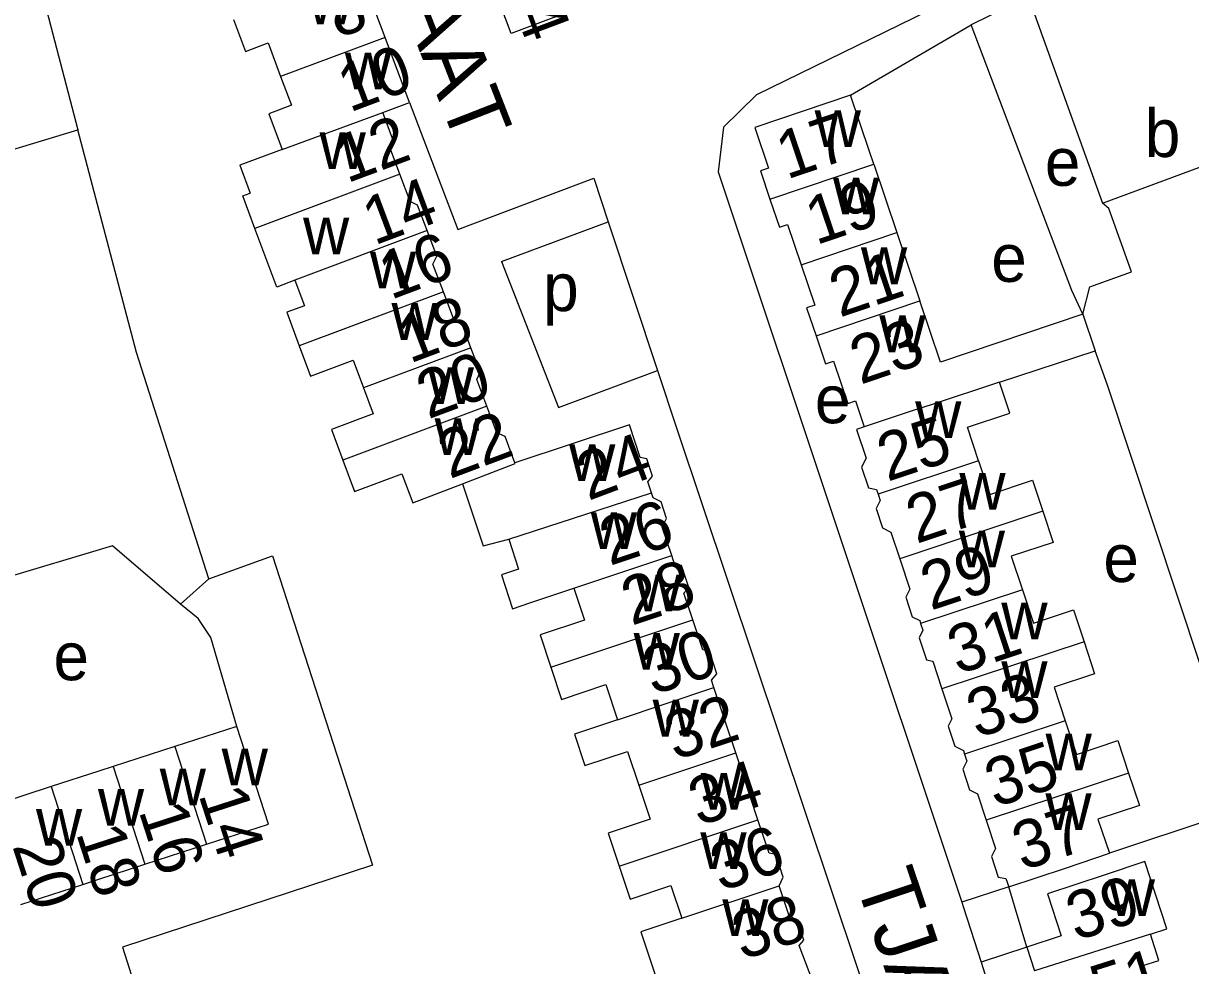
# Model space of a CAD drawing. Extents: x 159261 to 160849, y 382514 to 384534.
# Drawn here: x 159493.7 to 159591.4, y 383351.5 to 383430.4 of the extents above; entities that cross this region are included whole.
import ezdxf

# ---------------------------------------------------------------- set-up
doc = ezdxf.new("R2010")
doc.units = 0
for name, color, linetype in [('BLT_Basislijn', 7, 'Continuous'), ('BLT_Bebouwing', 7, 'Continuous'), ('BLT_Centroide', 7, 'Continuous'), ('BLT_Huisnummer', 7, 'Continuous'), ('BLT_Huisnummer_ tussenligend', 7, 'Continuous'), ('BLT_Huisnummer_reeks', 7, 'Continuous'), ('BLT_Onderverdeling_panden', 7, 'Continuous'), ('BLT_Straatnaam', 7, 'Continuous')]:
    doc.layers.add(name, color=color, linetype=linetype)

msp = doc.modelspace()

# ---------------------------------------------------------------- linework, layer by layer
at = {"layer": 'BLT_Basislijn'}
for p, q in [((159577.812, 383432.593), (159573.028, 383430.237)), ((159562.929, 383424.36), (159573.028, 383430.237)), ((159460.699, 383410.144), (159498.262, 383421.436)), ((159533.722, 383410.423), (159542.659, 383413.763)), ((159542.659, 383413.763), (159546.779, 383401.308)), ((159533.722, 383410.423), (159538.49, 383398.21)), ((159538.49, 383398.21), (159546.779, 383401.308)), ((159546.779, 383401.308), (159548.367, 383396.507)), ((159509.227, 383383.89), (159514.538, 383385.791)), ((159514.538, 383385.791), (159522.923, 383359.917)), ((159506.846, 383381.77), (159509.227, 383383.89)), ((159596.169, 383364.77), (159584.615, 383360.914)), ((159576.177, 383358.106), (159572.248, 383356.817)), ((159577.69, 383353.073), (159576.177, 383358.106)), ((159577.69, 383353.073), (159573.869, 383351.82))]:
    msp.add_line(p, q, dxfattribs=at)
for points in [[(159507.002, 383447.644), (159505.572, 383447.055), (159494.218, 383438.305), (159494.021, 383437.694), (159498.262, 383421.436)], [(159588.258, 383440.369), (159576.238, 383434.732), (159573.016, 383433.166), (159555.064, 383424.372), (159552.307, 383421.678), (159551.849, 383417.921), (159572.248, 383356.817)], [(159582.382, 383406.01), (159581.449, 383408), (159573.028, 383430.237)], [(159526.015, 383423.724), (159530.055, 383413.107), (159541.451, 383417.414), (159542.659, 383413.763)], [(159509.227, 383383.89), (159503.165, 383402.829), (159498.262, 383421.436)], [(159582.382, 383406.01), (159582.965, 383408.3), (159586.465, 383409.556), (159584.57, 383414.863), (159584.038, 383415.324)], [(159596.169, 383364.77), (159584.447, 383400.082), (159583.413, 383402.963)], [(159548.367, 383396.507), (159569.997, 383331.952), (159570.736, 383329.775)], [(159506.846, 383381.77), (159501.159, 383386.641), (159481.749, 383380.846), (159474.675, 383378.645)], [(159511.572, 383371.519), (159509.374, 383378.98), (159508.323, 383380.572), (159506.846, 383381.77)], [(159522.923, 383359.917), (159502, 383353.062), (159514.697, 383313.09), (159515.298, 383311.221)], [(159572.248, 383356.817), (159572.392, 383356.387), (159573.869, 383351.82)], [(159573.869, 383351.82), (159574.188, 383350.834), (159576.066, 383344.981), (159576.289, 383343.453), (159588.741, 383306.009)]]:
    msp.add_lwpolyline(points, dxfattribs=at)
at = {"layer": 'BLT_Bebouwing'}
for p, q in [((159523.97, 383429.186), (159521.925, 383434.649)), ((159577.812, 383432.593), (159584.038, 383415.324)), ((159526.015, 383423.724), (159523.97, 383429.186)), ((159523.776, 383422.886), (159526.015, 383423.724)), ((159584.038, 383415.324), (159605.347, 383423.196)), ((159564.879, 383418.587), (159566.816, 383412.858)), ((159566.816, 383412.858), (159568.747, 383407.143)), ((159582.381, 383406.013), (159583.413, 383402.963)), ((159575.413, 383400.333), (159583.413, 383402.963)), ((159530.461, 383391.833), (159532.19, 383386.644)), ((159532.19, 383386.644), (159534.333, 383387.188)), ((159534.333, 383387.188), (159535.143, 383384.682)), ((159553.326, 383369.312), (159551.502, 383374.78)), ((159511.572, 383371.519), (159506.386, 383369.844)), ((159506.386, 383369.844), (159501.2, 383368.169)), ((159555.191, 383363.717), (159553.326, 383369.312)), ((159496.014, 383366.493), (159490.828, 383364.818)), ((159503.849, 383359.997), (159509.033, 383361.677)), ((159493.48, 383356.636), (159498.664, 383358.317)), ((159577.69, 383353.073), (159578.345, 383351.087))]:
    msp.add_line(p, q, dxfattribs=at)
for points in [[(159540.544, 383431.777), (159534.533, 383429.515), (159531.385, 383437.877)], [(159511.294, 383430.668), (159512.29, 383428.007), (159514.179, 383428.714), (159515.227, 383425.913)], [(159515.227, 383425.913), (159516.131, 383423.499), (159514.243, 383422.792), (159515.358, 383419.812)], [(159562.929, 383424.36), (159554.92, 383421.653), (159556.075, 383418.234), (159555.398, 383418.005), (159556.193, 383415.652)], [(159564.879, 383418.587), (159564.529, 383419.624), (159562.929, 383424.36)], [(159525.2, 383417.742), (159524.339, 383420.044), (159524.614, 383420.649), (159523.776, 383422.886)], [(159515.358, 383419.812), (159511.81, 383418.485), (159511.809, 383418.488), (159512.67, 383416.145)], [(159527.495, 383413.016), (159526.695, 383415.153), (159526.062, 383415.441), (159525.2, 383417.742)], [(159513.077, 383413.204), (159512.062, 383415.917), (159512.67, 383416.145)], [(159556.193, 383415.652), (159556.988, 383413.3), (159557.655, 383413.526), (159558.796, 383410.148)], [(159516.42, 383408.869), (159514.921, 383408.282), (159513.077, 383413.204)], [(159528.851, 383407.887), (159527.985, 383410.2), (159528.295, 383410.88), (159527.495, 383413.016)], [(159558.796, 383410.148), (159559.938, 383406.77), (159559.257, 383406.54), (159560.047, 383404.202)], [(159516.42, 383408.869), (159517.22, 383406.732), (159515.741, 383406.178), (159516.791, 383403.372)], [(159531.165, 383403.212), (159530.396, 383405.266), (159529.717, 383405.575), (159528.851, 383407.887)], [(159582.382, 383406.01), (159570.478, 383402.02), (159568.747, 383407.143)], [(159560.047, 383404.202), (159560.838, 383401.864), (159561.52, 383402.095), (159562.714, 383398.559)], [(159516.791, 383403.372), (159517.737, 383400.846), (159521.305, 383402.182), (159522.179, 383399.848)], [(159532.486, 383398.323), (159531.654, 383400.544), (159531.934, 383401.158), (159531.165, 383403.212)], [(159573.655, 383393.752), (159572.725, 383396.563), (159576.272, 383397.737), (159575.413, 383400.333)], [(159522.179, 383399.848), (159522.986, 383397.693), (159519.478, 383396.38), (159520.44, 383393.812)], [(159534.841, 383393.589), (159534.02, 383395.783), (159533.317, 383396.103), (159532.486, 383398.323)], [(159562.714, 383398.559), (159563.358, 383398.777), (159564.083, 383396.595)], [(159546.266, 383391.082), (159545.96, 383392), (159546.369, 383392.461), (159545.879, 383393.93), (159545.33, 383394.042), (159544.426, 383396.752), (159534.841, 383393.589)], [(159563.437, 383396.381), (159564.233, 383393.975), (159563.861, 383393.234), (159564.437, 383391.494), (159565.12, 383391.353), (159565.247, 383390.97)], [(159520.44, 383393.812), (159521.422, 383391.19), (159525.366, 383392.667), (159526.296, 383390.238), (159530.461, 383391.833)], [(159573.655, 383393.752), (159574.585, 383390.942), (159578.171, 383392.129), (159579.032, 383389.529)], [(159547.974, 383385.827), (159547.181, 383388.207), (159547.543, 383388.931), (159547.08, 383390.32), (159546.408, 383390.655), (159546.266, 383391.082)], [(159565.247, 383390.97), (159565.421, 383390.443), (159565.074, 383389.751), (159565.606, 383388.143), (159566.32, 383387.784), (159567.055, 383385.563)], [(159579.032, 383389.529), (159579.893, 383386.929), (159576.392, 383385.77), (159577.32, 383382.967)], [(159549.727, 383380.454), (159548.988, 383382.671), (159549.415, 383383.152), (159548.8, 383384.996), (159548.211, 383385.116), (159547.974, 383385.827)], [(159567.055, 383385.563), (159567.898, 383383.017), (159567.557, 383382.338), (159568.1, 383380.7), (159568.727, 383380.384), (159568.805, 383380.149)], [(159535.143, 383384.682), (159533.727, 383384.21), (159534.645, 383381.383), (159536.083, 383381.863)], [(159536.083, 383381.863), (159539.769, 383383.092)], [(159539.769, 383383.092), (159540.655, 383380.433), (159536.947, 383379.197), (159537.849, 383376.493)], [(159577.32, 383382.967), (159578.247, 383380.165), (159581.6, 383381.275), (159582.484, 383378.605)], [(159551.502, 383374.78), (159551.291, 383375.414), (159551.758, 383375.94), (159551.13, 383377.823), (159550.566, 383377.939), (159549.727, 383380.454)], [(159568.805, 383380.149), (159568.995, 383379.574), (159568.678, 383378.943), (159569.288, 383377.101), (159569.823, 383376.991), (159570.592, 383374.668)], [(159582.484, 383378.605), (159583.368, 383375.935), (159579.982, 383374.813), (159580.913, 383372.001)], [(159537.849, 383376.493), (159538.75, 383373.79), (159542.464, 383375.029), (159543.443, 383372.093)], [(159570.592, 383374.668), (159571.424, 383372.155), (159571.115, 383371.539), (159571.663, 383369.882), (159572.381, 383369.521), (159572.484, 383369.21)], [(159543.443, 383372.093), (159539.825, 383370.886), (159540.704, 383368.253), (159544.272, 383369.443), (159545.217, 383366.608)], [(159580.913, 383372.001), (159581.844, 383369.189), (159585.321, 383370.34), (159586.22, 383367.626)], [(159509.033, 383361.677), (159514.217, 383363.357), (159511.572, 383371.519)], [(159572.484, 383369.21), (159572.676, 383368.63), (159572.335, 383367.952), (159572.908, 383366.222), (159573.56, 383365.895), (159574.294, 383363.678)], [(159501.2, 383368.169), (159500, 383367.781), (159496.014, 383366.493)], [(159586.22, 383367.626), (159587.118, 383364.913), (159583.629, 383363.758), (159584.615, 383360.914)], [(159545.217, 383366.608), (159546.162, 383363.774), (159542.658, 383362.605), (159543.579, 383359.844)], [(159556.972, 383358.198), (159557.309, 383358.91), (159556.678, 383360.803), (159556.125, 383360.916), (159555.191, 383363.717)], [(159574.294, 383363.678), (159575.074, 383361.32), (159574.736, 383360.646), (159575.304, 383358.932), (159575.947, 383358.799), (159576.177, 383358.106)], [(159576.177, 383358.106), (159580.924, 383359.678), (159584.615, 383360.914)], [(159588.044, 383354.159), (159589.425, 383354.596), (159587.576, 383360.217), (159584.165, 383359.093), (159579.416, 383357.527), (159580.572, 383354.02), (159577.69, 383353.073)], [(159498.664, 383358.317), (159500, 383358.75), (159503.849, 383359.997)], [(159543.579, 383359.844), (159544.5, 383357.083), (159547.901, 383358.217), (159548.814, 383355.478)], [(159559.999, 383349.599), (159558.637, 383353.196), (159559.027, 383353.636), (159558.455, 383355.352), (159557.814, 383355.673), (159556.972, 383358.198)], [(159548.814, 383355.478), (159545.378, 383354.333), (159548.23, 383345.778)], [(159589.306, 383345.204), (159587.314, 383351.496), (159588.744, 383351.948), (159588.044, 383354.159)]]:
    msp.add_lwpolyline(points, dxfattribs=at)
at = {"layer": 'BLT_Onderverdeling_panden'}
for p, q in [((159523.97, 383429.186), (159515.227, 383425.913)), ((159515.358, 383419.812), (159523.776, 383422.886)), ((159525.2, 383417.742), (159513.077, 383413.204)), ((159556.193, 383415.652), (159564.879, 383418.587)), ((159527.495, 383413.016), (159516.42, 383408.869)), ((159558.796, 383410.148), (159566.816, 383412.858)), ((159528.851, 383407.887), (159516.791, 383403.372)), ((159560.047, 383404.202), (159568.747, 383407.143)), ((159531.165, 383403.212), (159522.179, 383399.848)), ((159532.486, 383398.323), (159520.44, 383393.812)), ((159564.083, 383396.595), (159563.437, 383396.381)), ((159573.655, 383393.752), (159565.247, 383390.97)), ((159534.333, 383387.188), (159546.266, 383391.082)), ((159579.032, 383389.529), (159567.055, 383385.563)), ((159539.769, 383383.092), (159547.974, 383385.827)), ((159577.32, 383382.967), (159568.805, 383380.149)), ((159537.849, 383376.493), (159549.727, 383380.454)), ((159582.484, 383378.605), (159570.592, 383374.668)), ((159543.443, 383372.093), (159551.502, 383374.78)), ((159580.913, 383372.001), (159572.484, 383369.21)), ((159506.386, 383369.844), (159509.033, 383361.677)), ((159545.217, 383366.608), (159553.326, 383369.312)), ((159501.2, 383368.169), (159503.849, 383359.997)), ((159586.22, 383367.626), (159574.294, 383363.678)), ((159496.014, 383366.493), (159498.664, 383358.317)), ((159543.579, 383359.844), (159555.191, 383363.717)), ((159548.814, 383355.478), (159556.972, 383358.198)), ((159588.044, 383354.159), (159578.345, 383351.087))]:
    msp.add_line(p, q, dxfattribs=at)
for points in [[(159575.413, 383400.333), (159569.692, 383398.441), (159568.184, 383397.953), (159564.083, 383396.595)], [(159530.461, 383391.833), (159534.867, 383393.52), (159534.841, 383393.589)]]:
    msp.add_lwpolyline(points, dxfattribs=at)

# ---------------------------------------------------------------- texts
at = {"layer": 'BLT_Centroide'}
for s, p in [('w', (159517.5, 383430.281)), ('w', (159520.609, 383424.844)), ('w', (159559.938, 383420)), ('b', (159587.573, 383419.172)), ('w', (159518.492, 383418.156)), ('e', (159579.206, 383416.762)), ('w', (159561.469, 383414.375)), ('w', (159517.108, 383411.033)), ('e', (159574.719, 383408.727)), ('w', (159522.703, 383408.188)), ('w', (159563.812, 383408.531)), ('p', (159537.209, 383406.28)), ('w', (159524.516, 383403.875)), ('w', (159565.352, 383402.844)), ('w', (159527.547, 383398.5)), ('e', (159559.95, 383396.898)), ('w', (159568.352, 383395.656)), ('w', (159528.117, 383394.25)), ('w', (159539.383, 383392.062)), ('w', (159572.047, 383389.656)), ('w', (159541.195, 383386.375)), ('w', (159572, 383384.844)), ('e', (159584.104, 383383.615)), ('w', (159544.945, 383381.156)), ('w', (159575.562, 383378.812)), ('w', (159544.781, 383376.281)), ('e', (159496.215, 383375.398)), ('w', (159575.562, 383373.906)), ('w', (159546.375, 383370.688)), ('w', (159579.266, 383367.844)), ('w', (159510.297, 383366.594)), ('w', (159505.109, 383364.922)), ('w', (159550.398, 383364.562)), ('w', (159499.938, 383363.234)), ('w', (159579.25, 383362.875)), ('w', (159494.75, 383361.562)), ('w', (159550.367, 383359.594)), ('w', (159584.555, 383355.656)), ('w', (159552.203, 383354))]:
    msp.add_text(s, height=4, dxfattribs=at).set_placement(p)
at = {"layer": 'BLT_Huisnummer'}
for s, rotation, p in [('14', 290.6296, (159533.765, 383434.138)), ('10', 20.51822, (159520.995, 383422.876)), ('17', 18.67011, (159557.592, 383417.274)), ('14', 20.5248, (159523.07, 383411.755)), ('18', 20.53154, (159526.029, 383401.872)), ('23', 18.6741, (159563.753, 383400.107)), ('22', 20.53154, (159529.375, 383392.213)), ('25', 18.3215, (159566.015, 383391.987)), ('26', 18.43916, (159542.777, 383384.95)), ('29', 18.31779, (159569.645, 383381.208)), ('30', 18.23659, (159546.398, 383374.135)), ('33', 18.31779, (159573.51, 383370.525)), ('34', 18.23212, (159550.223, 383363.172)), ('14', 287.96039, (159508.331, 383365.84)), ('37', 18.25016, (159577.323, 383359.441)), ('18', 287.95851, (159498.077, 383362.626)), ('39', 17.54091, (159581.795, 383353.573)), ('38', 18.34071, (159553.872, 383351.958))]:
    msp.add_text(s, height=4, rotation=rotation, dxfattribs=at).set_placement(p)
at = {"layer": 'BLT_Huisnummer_ tussenligend'}
for s, rotation, p in [('8', 20.52769, (159519.993, 383429.055)), ('12', 20.51822, (159520.782, 383416.958)), ('19', 18.67011, (159560.04, 383411.781)), ('16', 20.5248, (159524.437, 383407.2)), ('21', 18.67011, (159562.031, 383405.73)), ('20', 20.53154, (159527.573, 383397.212)), ('24', 20.53154, (159540.971, 383390.385)), ('27', 18.3215, (159568.443, 383386.792)), ('28', 18.43916, (159544.606, 383379.941)), ('31', 18.31779, (159571.909, 383375.856)), ('32', 18.23659, (159548.231, 383368.671)), ('35', 18.31779, (159575.035, 383364.725)), ('16', 287.96039, (159503.323, 383364.471)), ('36', 18.23212, (159552.046, 383357.706)), ('20', 287.95851, (159492.75, 383361.54))]:
    msp.add_text(s, height=4, rotation=rotation, dxfattribs=at).set_placement(p)
at = {"layer": 'BLT_Huisnummer_reeks'}
msp.add_text('51', height=4, rotation=17.57423, dxfattribs=at).set_placement((159583.806, 383347.48))
at = {"layer": 'BLT_Straatnaam'}
for rotation, p in [(291.32048, (159513.125, 383463.201)), (288.52422, (159563.303, 383358.597))]:
    msp.add_text('TJALKSTRAAT', height=5, rotation=rotation, dxfattribs=at).set_placement(p)

doc.saveas('drawing.dxf')
